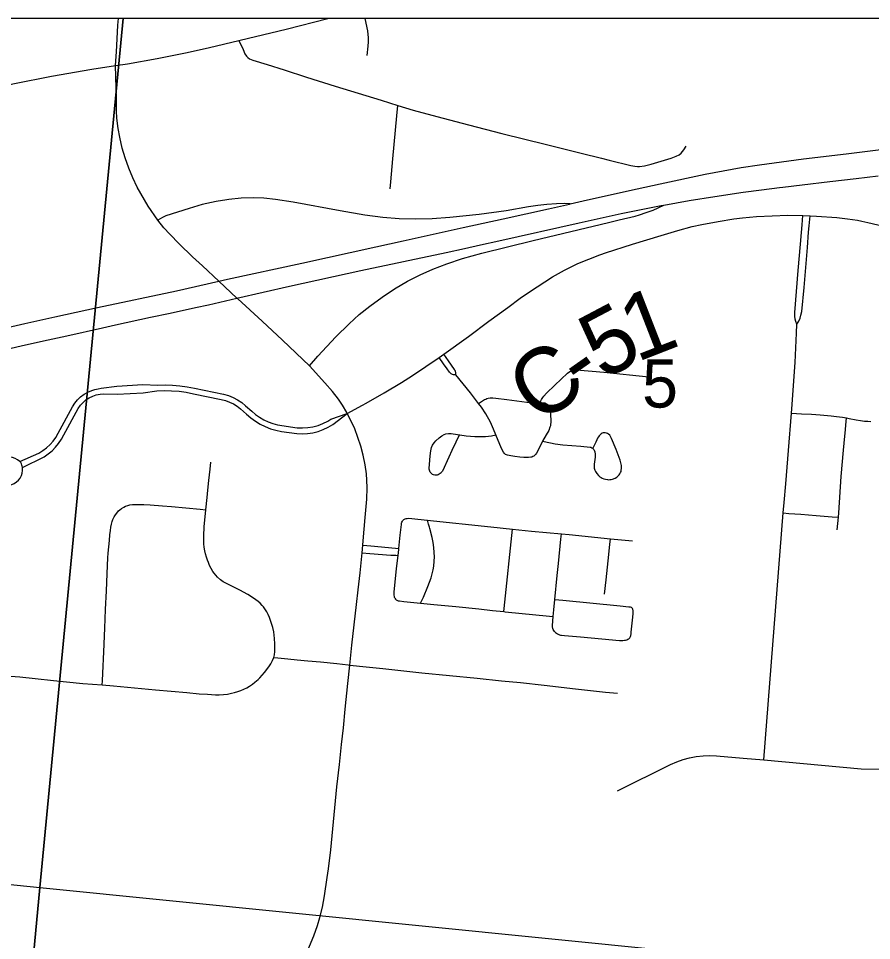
# Model space of a CAD drawing. Extents: x 0 to 34, y 0 to 22.
# Drawn here: x 4.974 to 5.715, y 20.306 to 21.106 of the extents above; entities that cross this region are included whole.
import ezdxf

# ---------------------------------------------------------------- set-up
doc = ezdxf.new("R2010")
doc.units = 0
for name, color, linetype in [('GM_X_City_Street', 7, 'Continuous'), ('GM_X_Corporation', 7, 'Continuous'), ('GM_X_County_Road', 7, 'Continuous'), ('GM_X_County_Road_Text', 7, 'Continuous'), ('GM_X_Interchange_Ramps', 7, 'Continuous'), ('GM_X_Interstate_Route', 7, 'Continuous'), ('GM_X_Section_Text', 7, 'Continuous')]:
    doc.layers.add(name, color=color, linetype=linetype)

msp = doc.modelspace()

# ---------------------------------------------------------------- linework, layer by layer
at = {"layer": 'GM_X_City_Street'}
for points in [[(5.27716, 21.07377), (5.27802, 21.08175), (5.27827, 21.08564), (5.27823, 21.08922), (5.27809, 21.09202), (5.27766, 21.09519), (5.27529, 21.10587)], [(5.16583, 21.08672), (5.16938, 21.07904), (5.1711, 21.0753), (5.1724, 21.07322), (5.17348, 21.07193), (5.17499, 21.07092), (5.17786, 21.06977), (5.1902, 21.06579), (5.20505, 21.06121), (5.2246, 21.05502), (5.24946, 21.04712), (5.28925, 21.03487), (5.30381, 21.03042), (5.3171, 21.02635), (5.33746, 21.02082), (5.36516, 21.01348), (5.39405, 21.00616), (5.43263, 20.99637), (5.44652, 20.99295), (5.4628, 20.98891), (5.48051, 20.98466), (5.48709, 20.98299), (5.50585, 20.97831), (5.50944, 20.97759), (5.5116, 20.97745), (5.51356, 20.97751), (5.51771, 20.97805), (5.52362, 20.97956), (5.54079, 20.98471), (5.5454, 20.98637), (5.54797, 20.98758), (5.5497, 20.98909), (5.55206, 20.9919), (5.55401, 20.99492)], [(5.29707, 20.95809), (5.29755, 20.96424), (5.29942, 20.98404), (5.30295, 21.02134), (5.30381, 21.03042)], [(5.65004, 20.84055), (5.64901, 20.84287), (5.64846, 20.84493), (5.64813, 20.84749), (5.64817, 20.85067), (5.65124, 20.88721), (5.65323, 20.91004), (5.65414, 20.9201), (5.65464, 20.9267), (5.65527, 20.93489)], [(5.65004, 20.84055), (5.65168, 20.84328), (5.65277, 20.84582), (5.65359, 20.84842), (5.65421, 20.85163), (5.65627, 20.87251), (5.65912, 20.90728), (5.66024, 20.92031), (5.66075, 20.92589), (5.66156, 20.93466)], [(5.62123, 20.46256), (5.63814, 20.67694), (5.63906, 20.68598), (5.64042, 20.70207), (5.6428, 20.73115), (5.64523, 20.76334), (5.64551, 20.76708), (5.64843, 20.80732), (5.64951, 20.82653), (5.64976, 20.8328), (5.65004, 20.84055)], [(5.35418, 20.79662), (5.353, 20.79667), (5.35196, 20.79678), (5.35103, 20.7971), (5.35006, 20.79763), (5.34937, 20.79816), (5.34867, 20.79897), (5.34645, 20.80188), (5.34342, 20.80617), (5.33951, 20.81169)], [(5.35418, 20.79662), (5.35413, 20.79776), (5.35405, 20.79869), (5.35378, 20.79978), (5.35329, 20.80079), (5.35288, 20.80139), (5.34759, 20.80897), (5.34369, 20.81454)], [(5.42734, 20.77257), (5.42795, 20.77406), (5.42844, 20.77524), (5.42892, 20.77605), (5.42946, 20.7769), (5.43036, 20.7782), (5.43262, 20.78071), (5.44005, 20.7878), (5.45095, 20.79799), (5.45305, 20.79954), (5.4538, 20.79999), (5.45501, 20.80051), (5.45617, 20.80092), (5.45742, 20.80108), (5.45875, 20.80108), (5.48236, 20.79904), (5.52165, 20.79503)], [(5.37381, 20.77196), (5.36693, 20.78109), (5.35418, 20.79662)], [(4.97566, 20.72138), (4.99218, 20.72884), (4.99567, 20.73093), (4.99892, 20.73336), (5.00191, 20.73611), (5.00461, 20.73915), (5.00699, 20.74244), (5.00903, 20.74595), (5.02151, 20.76896), (5.02346, 20.77213), (5.0258, 20.77503), (5.02848, 20.77761), (5.03147, 20.77983), (5.03471, 20.78165), (5.03817, 20.78304), (5.04083, 20.78398), (5.04357, 20.78466), (5.04635, 20.7851), (5.0598, 20.78671), (5.08236, 20.78831), (5.09546, 20.78785), (5.10186, 20.78802), (5.10826, 20.78783), (5.11463, 20.78727), (5.12096, 20.78637), (5.12723, 20.7851), (5.15242, 20.77989), (5.15665, 20.77874), (5.16074, 20.77714), (5.16463, 20.77511), (5.16828, 20.77268), (5.17166, 20.76987), (5.17704, 20.76518), (5.18024, 20.76238), (5.18369, 20.75988), (5.18735, 20.75771), (5.19119, 20.75589), (5.19519, 20.75443), (5.1993, 20.75333), (5.21641, 20.75078), (5.22099, 20.75066), (5.22555, 20.75096), (5.23006, 20.7517), (5.23449, 20.75286), (5.23878, 20.75443), (5.24291, 20.7564), (5.24572, 20.75814), (5.25988, 20.7632)], [(4.97801, 20.71615), (4.99686, 20.7256), (5.00039, 20.72805), (5.00368, 20.73082), (5.00669, 20.73388), (5.0094, 20.7372), (5.0118, 20.74077), (5.01385, 20.74455), (5.02637, 20.76753), (5.02831, 20.77025), (5.03057, 20.77271), (5.03312, 20.77487), (5.03591, 20.7767), (5.03891, 20.77818), (5.04208, 20.77926), (5.04534, 20.77995), (5.04867, 20.78024), (5.06029, 20.78005), (5.08278, 20.781), (5.09468, 20.78278), (5.10107, 20.78305), (5.10746, 20.78294), (5.11383, 20.78245), (5.12017, 20.78158), (5.12644, 20.78033), (5.15052, 20.77515), (5.15414, 20.77428), (5.15764, 20.77303), (5.161, 20.77142), (5.16417, 20.76946), (5.16712, 20.76719), (5.17244, 20.76268), (5.17612, 20.75944), (5.18007, 20.75652), (5.18426, 20.75396), (5.18864, 20.75177), (5.1932, 20.74997), (5.19791, 20.74856), (5.20271, 20.74757), (5.21595, 20.74575), (5.22067, 20.74551), (5.22539, 20.74574), (5.23006, 20.74644), (5.23464, 20.7476), (5.23908, 20.74921), (5.24334, 20.75125), (5.24737, 20.75371), (5.25988, 20.7632)], [(5.37381, 20.77196), (5.37893, 20.77516), (5.37996, 20.77568), (5.38093, 20.77611), (5.38213, 20.77645), (5.38387, 20.7767), (5.38625, 20.77669), (5.38866, 20.77653), (5.39842, 20.77521), (5.41573, 20.77311), (5.42734, 20.77257)], [(5.38889, 20.74457), (5.38688, 20.74944), (5.38406, 20.75574), (5.38013, 20.76289), (5.37632, 20.76864), (5.37381, 20.77196)], [(5.42734, 20.77257), (5.42827, 20.77252), (5.43056, 20.77241), (5.4312, 20.77231), (5.43192, 20.77207), (5.43274, 20.77158), (5.43326, 20.77114), (5.43391, 20.77053), (5.43443, 20.76976), (5.4348, 20.76916), (5.4352, 20.76825), (5.43556, 20.76738), (5.43593, 20.76607), (5.4363, 20.76313), (5.43649, 20.75577), (5.43627, 20.75343), (5.43609, 20.75233), (5.43574, 20.75114), (5.43463, 20.74841), (5.43247, 20.74472), (5.42941, 20.73913)], [(5.64523, 20.76334), (5.64979, 20.76307), (5.65403, 20.76282), (5.66269, 20.76243), (5.67012, 20.762), (5.6798, 20.76113), (5.68443, 20.76061), (5.68974, 20.75984), (5.69321, 20.75926), (5.69528, 20.75883), (5.70134, 20.7576), (5.70534, 20.75694), (5.70869, 20.75657), (5.71168, 20.75639), (5.71427, 20.75623)], [(5.6851, 20.66208), (5.68603, 20.6732), (5.68634, 20.67695), (5.68848, 20.70857), (5.69049, 20.73144), (5.69116, 20.73751), (5.6923, 20.74935), (5.69264, 20.75307), (5.69321, 20.75926)], [(5.35687, 20.74441), (5.35403, 20.73825), (5.35067, 20.73093), (5.3481, 20.72522), (5.34235, 20.71317), (5.34172, 20.71224), (5.3412, 20.71165), (5.34052, 20.71099), (5.3397, 20.71044), (5.33884, 20.71001), (5.33774, 20.70966), (5.33669, 20.70954), (5.33575, 20.70962), (5.33466, 20.70989), (5.33376, 20.71036), (5.33288, 20.71097), (5.33235, 20.71153), (5.33189, 20.71224), (5.33145, 20.71306), (5.33118, 20.71388), (5.33102, 20.71493), (5.33099, 20.71579), (5.33114, 20.71903), (5.33192, 20.72639), (5.33242, 20.73075), (5.33304, 20.73362), (5.33391, 20.73579), (5.33512, 20.73776), (5.33669, 20.73947), (5.33947, 20.74193), (5.34197, 20.74373), (5.34384, 20.74478), (5.34549, 20.74536), (5.34778, 20.7457), (5.35014, 20.74567), (5.36306, 20.74385), (5.37055, 20.74319), (5.37684, 20.74305), (5.37995, 20.74318), (5.38252, 20.7434), (5.38508, 20.74388), (5.38889, 20.74457)], [(5.42941, 20.73913), (5.42772, 20.73604), (5.42396, 20.72883), (5.42319, 20.72758), (5.42246, 20.72681), (5.42161, 20.7262), (5.42092, 20.72576), (5.42004, 20.7254), (5.41927, 20.72521), (5.41699, 20.72501), (5.41312, 20.72499), (5.40957, 20.72524), (5.40538, 20.7257), (5.40187, 20.72629), (5.3988, 20.72698), (5.39795, 20.7273), (5.39726, 20.72767), (5.39658, 20.72811), (5.39597, 20.72875), (5.3954, 20.72963), (5.39376, 20.73282), (5.38889, 20.74457)], [(5.42941, 20.73913), (5.43618, 20.73768), (5.44035, 20.73678), (5.44702, 20.7359), (5.46244, 20.73472), (5.47062, 20.73398), (5.47134, 20.73379), (5.47206, 20.73344), (5.47273, 20.73295), (5.47323, 20.73247), (5.47372, 20.73183), (5.47406, 20.73126), (5.47458, 20.72995), (5.47495, 20.72793), (5.47496, 20.72529), (5.4741, 20.71915), (5.47406, 20.71682), (5.47419, 20.71583), (5.47441, 20.71485), (5.47471, 20.71386), (5.47514, 20.71279), (5.47574, 20.71189), (5.47637, 20.71104), (5.47787, 20.70927), (5.47916, 20.70814), (5.48007, 20.70755), (5.48113, 20.707), (5.48248, 20.70644), (5.4839, 20.70604), (5.48558, 20.70576), (5.48664, 20.70571), (5.48785, 20.70582), (5.489, 20.70601), (5.49012, 20.70631), (5.4923, 20.70713), (5.49377, 20.70797), (5.4944, 20.70845), (5.49506, 20.70907), (5.49582, 20.70996), (5.49646, 20.71084), (5.49698, 20.71185), (5.49741, 20.71296), (5.49766, 20.71399), (5.49784, 20.71536), (5.49788, 20.71665), (5.49775, 20.71793), (5.49751, 20.71921), (5.49664, 20.7227), (5.49324, 20.73192), (5.48917, 20.74157), (5.48836, 20.74329), (5.48758, 20.74432), (5.48668, 20.74514), (5.48574, 20.7457), (5.48475, 20.74613), (5.48372, 20.74634), (5.48286, 20.74638), (5.48192, 20.74625), (5.48102, 20.74595), (5.48025, 20.74548), (5.47954, 20.7449), (5.47896, 20.74432), (5.47831, 20.74363), (5.47776, 20.74291), (5.47712, 20.74183), (5.47634, 20.74037), (5.47557, 20.7384), (5.47446, 20.73604), (5.47291, 20.73309)], [(4.95396, 20.70635), (4.95553, 20.70462), (4.95738, 20.70318), (4.95945, 20.70209), (4.96168, 20.70137), (4.96401, 20.70105), (4.96634, 20.70114), (4.96864, 20.70163), (4.9708, 20.70252), (4.97279, 20.70376), (4.97453, 20.70533), (4.97597, 20.70718), (4.97706, 20.70925), (4.97778, 20.71148), (4.9781, 20.71381), (4.97801, 20.71615), (4.97786, 20.71731), (4.97754, 20.71844), (4.97706, 20.7195), (4.97643, 20.72049), (4.97566, 20.72138)], [(4.97566, 20.72138), (4.97379, 20.72289), (4.97167, 20.72407), (4.96939, 20.72487), (4.96701, 20.72527), (4.9646, 20.72526), (4.96222, 20.72484), (4.95994, 20.72402), (4.95784, 20.72284), (4.95597, 20.7213), (4.95439, 20.71948)], [(5.19626, 20.5515), (5.19665, 20.55382), (5.19697, 20.55669), (5.19697, 20.55988), (5.19689, 20.56323), (5.19667, 20.5678), (5.19641, 20.57073), (5.19604, 20.5736), (5.19524, 20.57749), (5.19424, 20.58084), (5.19335, 20.58366), (5.19243, 20.58614), (5.19133, 20.58867), (5.19, 20.59118), (5.18893, 20.5929), (5.18721, 20.59529), (5.18607, 20.59667), (5.18426, 20.59848), (5.18256, 20.59998), (5.1804, 20.60162), (5.17768, 20.60362), (5.17368, 20.60609), (5.16659, 20.60994), (5.15493, 20.61558), (5.15226, 20.61721), (5.14979, 20.61897), (5.14725, 20.62117), (5.14583, 20.6228), (5.14433, 20.62469), (5.14323, 20.62618), (5.14186, 20.62853), (5.14043, 20.63138), (5.13939, 20.63379), (5.13861, 20.63593), (5.13765, 20.63854), (5.13685, 20.64133), (5.1363, 20.64396), (5.13575, 20.64732), (5.1355, 20.65016), (5.13529, 20.65382), (5.13534, 20.65709), (5.13579, 20.66491), (5.13705, 20.67967), (5.1382, 20.69028), (5.1389, 20.69673), (5.13979, 20.70497), (5.14087, 20.71493), (5.14153, 20.72104)], [(5.04725, 20.5277), (5.04741, 20.53109), (5.04773, 20.53796), (5.04859, 20.5564), (5.04945, 20.57695), (5.05018, 20.59309), (5.05102, 20.60933), (5.05151, 20.62399), (5.05184, 20.6314), (5.05218, 20.63805), (5.0525, 20.64203), (5.05294, 20.64733), (5.05341, 20.65298), (5.05382, 20.65787), (5.05427, 20.66174), (5.05467, 20.66467), (5.05517, 20.66708), (5.05577, 20.66939), (5.05648, 20.67123), (5.05758, 20.67348), (5.05862, 20.67526), (5.05978, 20.6767), (5.0614, 20.67856), (5.06245, 20.67961), (5.06392, 20.68081), (5.06586, 20.68202), (5.06732, 20.68275), (5.06932, 20.68344), (5.0712, 20.6838), (5.07356, 20.68406), (5.07746, 20.68417), (5.08336, 20.68409), (5.08886, 20.68383), (5.09938, 20.68313), (5.10741, 20.6824), (5.13218, 20.68012), (5.13705, 20.67967)], [(5.30808, 20.67038), (5.30897, 20.67118), (5.31012, 20.67179), (5.31086, 20.67198), (5.31169, 20.67214), (5.31332, 20.6722), (5.31582, 20.67207), (5.3291, 20.67068)], [(5.63814, 20.67694), (5.64313, 20.67653), (5.65358, 20.67569), (5.6667, 20.67469), (5.68075, 20.6736), (5.68603, 20.6732)], [(5.30456, 20.64591), (5.30573, 20.65767), (5.30677, 20.6669), (5.30696, 20.66795), (5.30724, 20.66894), (5.30766, 20.6698), (5.30808, 20.67038)], [(5.32354, 20.59865), (5.32453, 20.60081), (5.32588, 20.60378), (5.32978, 20.61292), (5.33253, 20.62052), (5.33441, 20.62762), (5.33492, 20.63074), (5.33532, 20.63512), (5.33543, 20.63875), (5.33532, 20.64267), (5.33486, 20.64691), (5.3343, 20.65131), (5.3335, 20.65549), (5.33163, 20.66333), (5.33127, 20.66452), (5.33043, 20.66727), (5.32964, 20.66931), (5.3291, 20.67068)], [(5.3291, 20.67068), (5.38442, 20.6649), (5.40327, 20.66288)], [(5.39581, 20.59131), (5.39608, 20.59386), (5.40327, 20.66288)], [(5.40327, 20.66288), (5.41962, 20.66113), (5.44567, 20.65885)], [(5.4399, 20.60191), (5.442, 20.62258), (5.44305, 20.63304), (5.44521, 20.65426), (5.44567, 20.65885)], [(5.44567, 20.65885), (5.45242, 20.65826), (5.4883, 20.65449)], [(5.27332, 20.64899), (5.28023, 20.64831), (5.30182, 20.64618), (5.30456, 20.64591)], [(5.48322, 20.6065), (5.48439, 20.61872), (5.48617, 20.63527), (5.48768, 20.64941), (5.4883, 20.65449)], [(5.4883, 20.65449), (5.49135, 20.65417), (5.50744, 20.65271)], [(5.27264, 20.6422), (5.27932, 20.64171), (5.29763, 20.64038), (5.30193, 20.64011), (5.30391, 20.64)], [(5.30119, 20.60291), (5.30093, 20.60356), (5.30075, 20.60432), (5.30059, 20.60568), (5.30061, 20.60694), (5.30065, 20.60806), (5.30265, 20.62859), (5.30391, 20.64)], [(5.30391, 20.64), (5.3045, 20.64527), (5.30456, 20.64591)], [(5.30119, 20.60291), (5.30183, 20.60194), (5.30237, 20.60151), (5.30298, 20.6011), (5.30399, 20.60075), (5.30518, 20.60054), (5.309, 20.60002), (5.32354, 20.59865)], [(5.43841, 20.58707), (5.43899, 20.59282), (5.4399, 20.60191)], [(5.4399, 20.60191), (5.44694, 20.60122), (5.4966, 20.59636), (5.50431, 20.59554), (5.50532, 20.59538), (5.50608, 20.59508), (5.50679, 20.59456), (5.50734, 20.59397)], [(5.32354, 20.59865), (5.33506, 20.59756), (5.35419, 20.59575), (5.37415, 20.59362), (5.38592, 20.59237), (5.39581, 20.59131)], [(5.4405, 20.57319), (5.44136, 20.57247), (5.44231, 20.57195), (5.44392, 20.57124), (5.44485, 20.57097), (5.44574, 20.57077), (5.44836, 20.57048), (5.46234, 20.56943), (5.48081, 20.56762), (5.4962, 20.56635), (5.49897, 20.56634), (5.5005, 20.56642), (5.50141, 20.56653), (5.50233, 20.56671), (5.50345, 20.56724), (5.50409, 20.56767), (5.50458, 20.56808), (5.50505, 20.56861), (5.50562, 20.56973), (5.50589, 20.57066), (5.50608, 20.57186), (5.50629, 20.57334), (5.50768, 20.5864), (5.50783, 20.58951), (5.50784, 20.59201), (5.50757, 20.59334), (5.50734, 20.59397)], [(5.39581, 20.59131), (5.39674, 20.59121), (5.43529, 20.58738), (5.43841, 20.58707)], [(5.4405, 20.57319), (5.4397, 20.57399), (5.43899, 20.57497), (5.43863, 20.57575), (5.4383, 20.57668), (5.43808, 20.578), (5.43798, 20.57913), (5.43841, 20.58707)], [(4.96772, 20.53518), (4.97557, 20.53456), (4.98902, 20.53331), (5.00502, 20.53162), (5.03038, 20.52901), (5.04725, 20.5277), (5.05701, 20.52693), (5.09349, 20.52353), (5.12071, 20.52102), (5.13122, 20.52003), (5.13864, 20.51954), (5.14552, 20.51911), (5.14866, 20.51919), (5.15245, 20.51936), (5.156, 20.5197), (5.15932, 20.5204), (5.16203, 20.52108), (5.16482, 20.52186), (5.16741, 20.52289), (5.17012, 20.52397), (5.17257, 20.52522), (5.17514, 20.52668), (5.17766, 20.52842), (5.17977, 20.53001), (5.18239, 20.53227), (5.18396, 20.53388), (5.18798, 20.53845), (5.1917, 20.5433), (5.19354, 20.546), (5.19506, 20.54879), (5.19626, 20.5515), (5.19961, 20.5511), (5.20831, 20.55026), (5.21645, 20.54946), (5.22562, 20.54857), (5.23663, 20.54762), (5.25071, 20.5462), (5.26054, 20.54509), (5.26205, 20.54491)], [(5.26205, 20.54491), (5.27633, 20.54332), (5.29076, 20.54178), (5.32449, 20.53819), (5.37266, 20.53342), (5.39365, 20.53128), (5.41019, 20.52963), (5.43069, 20.52759), (5.45787, 20.52442), (5.48408, 20.52149), (5.4944, 20.52044)], [(5.49423, 20.43571), (5.54038, 20.45849), (5.54575, 20.46088), (5.55128, 20.46285), (5.55695, 20.46438), (5.56273, 20.46548), (5.56857, 20.46612), (5.57443, 20.4663), (5.58031, 20.46603), (5.60338, 20.46407), (5.62123, 20.46256), (5.70569, 20.45497), (5.72256, 20.45449)]]:
    msp.add_lwpolyline(points, dxfattribs=at)
at = {"layer": 'GM_X_Corporation'}
for points in [[(8.71189, 21.10587), (4.05187, 21.10587), (4.0235, 20.82345), (4.01985, 20.77609), (3.99438, 20.44602), (3.94344, 19.94543), (3.9323, 19.82972), (3.91097, 19.60628), (3.89162, 19.41052)], [(7.91119, 21.10587), (4.05187, 21.10587), (4.0235, 20.82345), (4.01985, 20.77609), (3.99438, 20.44602), (3.94344, 19.94543), (3.9323, 19.82972), (3.91097, 19.60628), (3.89162, 19.41052)]]:
    msp.add_lwpolyline(points, dxfattribs=at)
for points in [[(5.06523, 21.10587), (4.05189, 21.10587), (3.99095, 20.45499), (4.99301, 20.3518)], [(6.05195, 21.10587), (5.06523, 21.10587), (4.99301, 20.3518), (5.98271, 20.25288)], [(4.99301, 20.3518), (4.89829, 19.34286), (3.89386, 19.44341), (3.99095, 20.45499)], [(5.98271, 20.25288), (5.88653, 19.24719), (4.89829, 19.34286), (4.99301, 20.3518)]]:
    msp.add_lwpolyline(points, close=True, dxfattribs=at)
at = {"layer": 'GM_X_County_Road'}
msp.add_line((5.06075, 21.09997), (5.06129, 21.10587), dxfattribs=at)
for points in [[(5.16583, 21.08672), (5.16679, 21.08695), (5.20674, 21.0967), (5.2431, 21.10587)], [(5.05885, 21.06496), (5.05945, 21.07689), (5.06003, 21.08823), (5.06075, 21.09997)], [(5.05885, 21.06496), (5.06912, 21.0665), (5.0949, 21.07115), (5.1208, 21.07638), (5.14043, 21.08079), (5.16583, 21.08672)], [(4.89121, 21.0325), (4.89712, 21.03376), (4.97121, 21.04955), (5.00304, 21.05593), (5.03823, 21.06186), (5.05885, 21.06496)], [(5.09536, 20.93075), (5.08711, 20.94309), (5.07738, 20.95963), (5.07365, 20.96768), (5.07029, 20.97591), (5.0671, 20.98491), (5.06458, 20.99347), (5.06239, 21.00278), (5.06104, 21.01036), (5.06, 21.01927), (5.05963, 21.02564), (5.05949, 21.0357), (5.05885, 21.06496)], [(5.13418, 20.89111), (5.12566, 20.89907), (5.11399, 20.91032), (5.10574, 20.91884), (5.10072, 20.92411), (5.09536, 20.93075)], [(5.48001, 20.9011), (5.48386, 20.90246), (5.50749, 20.90995), (5.53237, 20.9177), (5.54662, 20.92194), (5.55917, 20.92528), (5.56761, 20.92721), (5.5816, 20.92983), (5.59518, 20.93205), (5.6029, 20.933), (5.61509, 20.9341), (5.64216, 20.9351), (5.65527, 20.93489)], [(5.65527, 20.93489), (5.66156, 20.93466), (5.66691, 20.93446), (5.6848, 20.93319), (5.694, 20.93213), (5.70249, 20.93088), (5.7065, 20.93004)], [(5.7065, 20.93004), (5.71151, 20.92898), (5.73395, 20.92358), (5.76833, 20.91531), (5.80658, 20.90513), (5.8234, 20.90067), (5.84088, 20.89628), (5.85945, 20.89152)], [(5.36519, 20.83004), (5.38275, 20.84336), (5.39905, 20.85499), (5.40975, 20.86308), (5.41813, 20.86867), (5.438, 20.88183), (5.44831, 20.88757), (5.46005, 20.89317), (5.47905, 20.90077), (5.48001, 20.9011)], [(5.22719, 20.80453), (5.20374, 20.82676), (5.18595, 20.84325), (5.16478, 20.86253), (5.16408, 20.86319), (5.14839, 20.87784), (5.13418, 20.89111)], [(5.33951, 20.81169), (5.34369, 20.81454), (5.36519, 20.83004)], [(5.25988, 20.7632), (5.27295, 20.77039), (5.27623, 20.77219), (5.29196, 20.78112), (5.30703, 20.79005), (5.31657, 20.79607), (5.33951, 20.81169)], [(5.25988, 20.7632), (5.25939, 20.76415), (5.25566, 20.77047), (5.25221, 20.77549), (5.2469, 20.78223), (5.24044, 20.78968), (5.22719, 20.80453)], [(5.27264, 20.6422), (5.27332, 20.64899), (5.2737, 20.65275), (5.27535, 20.6728), (5.27679, 20.68872), (5.27707, 20.69857), (5.2769, 20.70529), (5.27644, 20.71076), (5.27529, 20.71863), (5.2736, 20.72706), (5.2716, 20.73477), (5.26916, 20.74236), (5.26631, 20.7498), (5.26305, 20.75707), (5.25988, 20.7632)], [(5.26932, 20.61026), (5.27091, 20.62497), (5.27264, 20.6422)], [(5.26205, 20.54491), (5.26384, 20.56216), (5.26795, 20.59751), (5.26932, 20.61026)], [(5.21641, 20.2789), (5.2169, 20.27979), (5.22142, 20.28861), (5.22714, 20.30098), (5.23093, 20.31012), (5.23407, 20.31884), (5.23617, 20.32594), (5.2383, 20.33496), (5.24011, 20.34469), (5.2425, 20.36063), (5.24347, 20.36801), (5.24561, 20.38464), (5.25085, 20.43936), (5.25299, 20.45859), (5.2548, 20.47585), (5.25644, 20.49032), (5.25808, 20.50676), (5.26039, 20.52879), (5.26205, 20.54491)]]:
    msp.add_lwpolyline(points, dxfattribs=at)
at = {"layer": 'GM_X_Interchange_Ramps'}
for points in [[(5.15532, 20.94857), (5.14612, 20.94706), (5.13399, 20.94435), (5.12263, 20.94113), (5.10248, 20.93462), (5.09957, 20.93331), (5.09536, 20.93075)], [(5.4534, 20.94505), (5.44874, 20.94523), (5.44138, 20.94508), (5.43299, 20.94439), (5.42534, 20.94365), (5.41725, 20.94248), (5.39765, 20.9391), (5.37425, 20.93588), (5.34892, 20.93312), (5.33342, 20.93198), (5.31914, 20.93164), (5.30485, 20.93207), (5.2906, 20.93323), (5.27519, 20.93525), (5.25377, 20.93901), (5.21281, 20.94656), (5.19744, 20.94887), (5.18755, 20.94984), (5.17824, 20.95018), (5.16768, 20.94988), (5.15716, 20.94887), (5.15532, 20.94857)], [(5.22719, 20.80453), (5.23435, 20.81283), (5.25002, 20.82967), (5.26148, 20.84107), (5.27027, 20.84895), (5.27946, 20.85637), (5.29001, 20.86406), (5.30093, 20.87121), (5.3122, 20.87781), (5.32323, 20.88353), (5.33399, 20.88839), (5.34616, 20.89311), (5.35974, 20.89758), (5.3765, 20.90226), (5.4212, 20.91313), (5.48645, 20.92892), (5.4958, 20.93119), (5.5096, 20.93436), (5.51357, 20.93546), (5.51935, 20.93738), (5.5254, 20.93965), (5.53459, 20.94395)]]:
    msp.add_lwpolyline(points, dxfattribs=at)
at = {"layer": 'GM_X_Interstate_Route'}
for points in [[(4.9545, 20.83557), (4.97999, 20.84113), (5.00608, 20.84689), (5.04308, 20.8551), (5.11174, 20.86958), (5.14839, 20.87784), (5.15597, 20.87955), (5.2203, 20.89356), (5.28459, 20.90775), (5.30823, 20.91308), (5.36043, 20.92441), (5.39504, 20.93191), (5.43443, 20.94084), (5.45263, 20.94487), (5.4534, 20.94505), (5.46838, 20.94846), (5.51146, 20.95797), (5.53147, 20.96243), (5.57038, 20.97064), (5.60154, 20.97642), (5.61751, 20.97888), (5.65568, 20.98402), (5.6927, 20.98845), (5.7229, 20.99226)], [(5.63784, 20.95947), (5.65463, 20.96144), (5.67868, 20.96438), (5.70152, 20.96704), (5.72062, 20.96928)], [(4.94667, 20.81496), (4.97698, 20.82173), (4.99638, 20.82608), (5.01639, 20.83053), (5.04732, 20.83742), (5.05885, 20.83995), (5.08919, 20.84658), (5.10619, 20.85024), (5.12803, 20.855), (5.13954, 20.85754), (5.16408, 20.86319), (5.20975, 20.87372), (5.27169, 20.8871), (5.34582, 20.9028), (5.36158, 20.90625), (5.37553, 20.90937), (5.39128, 20.91289), (5.46098, 20.92863), (5.49743, 20.93656), (5.53219, 20.94351), (5.53459, 20.94395), (5.55668, 20.94795), (5.5788, 20.95153), (5.60342, 20.95511), (5.61946, 20.95719), (5.63488, 20.95913), (5.63784, 20.95947)]]:
    msp.add_lwpolyline(points, dxfattribs=at)

# ---------------------------------------------------------------- texts
at = {"layer": 'GM_X_County_Road_Text'}
for s, rotation, p in [('1', 21.26411, (5.5108, 20.80739)), ('5', 27.83464, (5.48142, 20.79177)), ('C', 35.12775, (5.42577, 20.75252)), ('-', 35.01728, (5.46391, 20.77936))]:
    msp.add_text(s, height=0.05682, rotation=rotation, dxfattribs=at).set_placement(p)
at = {"layer": 'GM_X_Section_Text'}
msp.add_text('5', height=0.04186, rotation=0.00001, dxfattribs=at).set_placement((5.51572, 20.76831))

doc.saveas('drawing.dxf')
